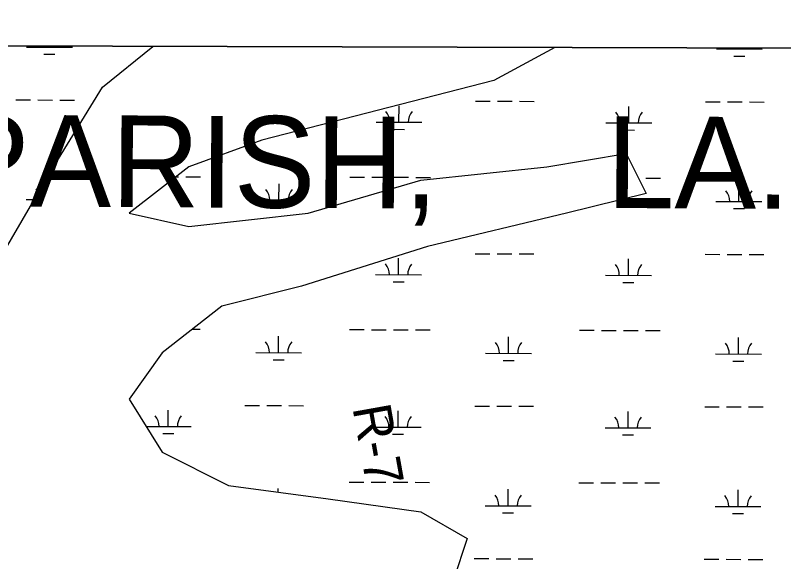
# Model space of a CAD drawing. Extents: x 3161514 to 3199414, y 831166 to 856601.
# Drawn here: x 3189956 to 3191633, y 853628 to 854820 of the extents above; entities that cross this region are included whole.
import ezdxf

# ---------------------------------------------------------------- set-up
doc = ezdxf.new("R2010")
doc.units = 0
for name, color, linetype in [('V-GRID-FRAM', 7, 'Continuous'), ('V-RIVR-RANG-IDEN', 7, 'Continuous'), ('V-SITE-VEGE', 7, 'Continuous'), ('V-TOPO-GNAM-IDEN', 7, 'Continuous'), ('V-WETL-SWMP', 7, 'Continuous')]:
    doc.layers.add(name, color=color, linetype=linetype)

msp = doc.modelspace()

# ---------------------------------------------------------------- linework, layer by layer
at = {"layer": 'V-GRID-FRAM'}
msp.add_lwpolyline([(3165761, 854820), (3197144.3, 854733.3), (3197102, 836546.1), (3165702.9, 836632.9), (3165761, 854820)], dxfattribs=at)
at = {"layer": 'V-SITE-VEGE'}
msp.add_line((3193473.2, 854743.5), (3185243.7, 854766.2), dxfattribs=at)
at = {"layer": 'V-WETL-SWMP'}
for p, q in [((3190256.3, 854752.3), (3189511.7, 854754.4)), ((3189980.9, 854750.9), (3190080.9, 854750.6)), ((3190030.9, 854750.8), (3190030.9, 854753)), ((3190146.9, 854663.4), (3190256.3, 854752.3)), ((3191134.3, 854749.9), (3191000.6, 854677.9)), ((3192664.7, 854745.7), (3191134.3, 854749.9)), ((3191486.6, 854746.7), (3191586.6, 854746.5)), ((3191536.6, 854746.6), (3191536.6, 854748.8)), ((3190018.9, 854735.4), (3190042.9, 854735.3)), ((3191524.6, 854731.2), (3191548.6, 854731.1)), ((3191000.6, 854677.9), (3190494.2, 854547.5)), ((3190031.1, 854475.1), (3190146.9, 854663.4)), ((3189957.2, 854635.5), (3189989.2, 854635.4)), ((3190005.2, 854635.4), (3190037.2, 854635.3)), ((3190053.2, 854635.3), (3190085.2, 854635.2)), ((3190793.8, 854586.8), (3190793.9, 854622.8)), ((3190961, 854632.8), (3190993, 854632.7)), ((3191009, 854632.6), (3191041, 854632.5)), ((3191057, 854632.5), (3191089, 854632.4)), ((3191295.7, 854585.4), (3191295.8, 854621.4)), ((3191462.9, 854631.4), (3191494.9, 854631.3)), ((3191510.9, 854631.2), (3191542.9, 854631.2)), ((3191558.9, 854631.1), (3191590.9, 854631)), ((3190743.8, 854586.9), (3190843.8, 854586.7)), ((3190781.8, 854571.4), (3190805.8, 854571.3)), ((3191245.7, 854585.5), (3191345.7, 854585.3)), ((3191283.7, 854570), (3191307.7, 854569.9)), ((3190494.2, 854547.5), (3190335, 854489.6)), ((3191116.4, 854489.6), (3191290, 854518.6)), ((3191290, 854518.6), (3191333.5, 854431.7)), ((3190335, 854489.6), (3190204.7, 854388.2)), ((3190841.5, 854460.6), (3191116.4, 854489.6)), ((3189929.8, 854301.3), (3190031.1, 854475.1)), ((3190307.3, 854468.1), (3190312.7, 854468.1)), ((3190328.7, 854468), (3190360.7, 854467.9)), ((3190531.9, 854416.7), (3190532, 854452.7)), ((3190595.5, 854388.2), (3190841.5, 854460.6)), ((3190686.6, 854467), (3190718.6, 854466.9)), ((3190734.6, 854466.9), (3190766.6, 854466.8)), ((3190782.6, 854466.8), (3190814.6, 854466.7)), ((3190830.6, 854466.6), (3190862.6, 854466.5)), ((3191332.5, 854465.2), (3191364.5, 854465.1)), ((3191535.7, 854413.9), (3191535.8, 854449.9)), ((3191333.5, 854431.7), (3191159.8, 854388.2)), ((3189980, 854418.2), (3189997.9, 854418.2)), ((3190481.9, 854416.8), (3190581.9, 854416.6)), ((3191485.7, 854414.1), (3191585.7, 854413.8)), ((3190204.7, 854388.2), (3190335, 854359.3)), ((3190335, 854359.3), (3190595.5, 854388.2)), ((3190519.9, 854401.3), (3190543.9, 854401.2)), ((3191159.8, 854388.2), (3190855.9, 854315.8)), ((3191523.7, 854398.5), (3191547.7, 854398.5)), ((3190855.9, 854315.8), (3190581, 854228.9)), ((3190792.9, 854254.1), (3190793, 854290.1)), ((3190960.1, 854300.1), (3190992.1, 854300)), ((3191008.1, 854300), (3191040.1, 854299.9)), ((3191056.1, 854299.8), (3191088.1, 854299.7)), ((3191294.8, 854252.7), (3191294.9, 854288.7)), ((3191462, 854298.7), (3191494, 854298.6)), ((3191510, 854298.6), (3191542, 854298.5)), ((3191558, 854298.4), (3191590, 854298.3)), ((3190742.9, 854254.3), (3190842.9, 854254)), ((3191244.8, 854252.9), (3191344.8, 854252.6)), ((3190780.9, 854238.7), (3190804.9, 854238.7)), ((3191282.8, 854237.3), (3191306.8, 854237.3)), ((3190581, 854228.9), (3190407.3, 854185.5)), ((3190407.3, 854185.5), (3190277.1, 854084.1)), ((3190342.9, 854135.3), (3190359.8, 854135.2)), ((3190685.7, 854134.3), (3190717.7, 854134.3)), ((3190733.7, 854134.2), (3190765.7, 854134.1)), ((3190781.7, 854134.1), (3190813.7, 854134)), ((3190531, 854084), (3190531.1, 854120)), ((3190829.7, 854133.9), (3190861.7, 854133.9)), ((3191032.9, 854082.6), (3191033, 854118.6)), ((3191187.6, 854133), (3191219.6, 854132.9)), ((3191235.6, 854132.8), (3191267.6, 854132.7)), ((3191283.6, 854132.7), (3191315.6, 854132.6)), ((3191331.6, 854132.6), (3191363.6, 854132.5)), ((3191534.8, 854081.3), (3191534.9, 854117.3)), ((3190277.1, 854084.1), (3190204.7, 853982.7)), ((3190481, 854084.2), (3190581, 854083.9)), ((3190518.9, 854068.6), (3190542.9, 854068.6)), ((3190982.9, 854082.8), (3191082.9, 854082.5)), ((3191020.9, 854067.2), (3191044.9, 854067.2)), ((3191484.8, 854081.4), (3191584.8, 854081.1)), ((3191522.8, 854065.9), (3191546.8, 854065.8)), ((3190204.7, 853982.7), (3190277.1, 853866.9)), ((3190457.3, 853968.8), (3190489.3, 853968.7)), ((3190505.3, 853968.7), (3190537.3, 853968.6)), ((3190553.3, 853968.5), (3190585.3, 853968.4)), ((3190959.2, 853967.4), (3190991.2, 853967.3)), ((3191007.2, 853967.3), (3191039.2, 853967.2)), ((3191055.2, 853967.2), (3191087.2, 853967.1)), ((3190290.1, 853922.8), (3190290.2, 853958.8)), ((3190792, 853921.4), (3190792.1, 853957.4)), ((3191293.9, 853920.1), (3191294, 853956.1)), ((3191461.1, 853966), (3191493.1, 853965.9)), ((3191509.1, 853965.9), (3191541.1, 853965.8)), ((3191557.1, 853965.8), (3191589.1, 853965.7)), ((3190242.1, 853923), (3190340.1, 853922.7)), ((3190742, 853921.6), (3190842, 853921.3)), ((3191243.9, 853920.2), (3191343.9, 853919.9)), ((3190278, 853907.4), (3190302, 853907.4)), ((3190779.9, 853906), (3190803.9, 853906)), ((3191281.8, 853904.7), (3191305.8, 853904.6)), ((3190277.1, 853866.9), (3190421.8, 853794.5)), ((3190684.8, 853801.7), (3190716.8, 853801.6)), ((3190732.8, 853801.5), (3190764.8, 853801.5)), ((3190780.8, 853801.4), (3190812.8, 853801.3)), ((3190828.8, 853801.3), (3190860.8, 853801.2)), ((3191186.7, 853800.3), (3191218.7, 853800.2)), ((3191234.7, 853800.2), (3191266.7, 853800.1)), ((3191282.7, 853800), (3191314.7, 853799.9)), ((3191330.7, 853799.9), (3191362.7, 853799.8)), ((3190421.8, 853794.5), (3190638.9, 853765.5)), ((3190530.2, 853780), (3190530.2, 853787.4)), ((3191032, 853750), (3191032.1, 853786)), ((3191533.9, 853748.6), (3191534, 853784.6)), ((3190638.9, 853765.5), (3190841.5, 853736.5)), ((3190982, 853750.1), (3191082, 853749.8)), ((3191483.9, 853748.7), (3191583.9, 853748.4)), ((3190841.5, 853736.5), (3190942.7, 853678.6)), ((3191019.9, 853734.6), (3191043.9, 853734.5)), ((3191521.8, 853733.2), (3191545.8, 853733.1)), ((3190942.7, 853678.6), (3190899.3, 853548.3)), ((3190958.3, 853634.7), (3190990.3, 853634.7)), ((3191006.3, 853634.6), (3191038.3, 853634.5)), ((3191054.3, 853634.5), (3191086.3, 853634.4)), ((3191460.2, 853633.4), (3191492.2, 853633.3)), ((3191508.2, 853633.2), (3191540.2, 853633.1)), ((3191556.2, 853633.1), (3191588.2, 853633))]:
    msp.add_line(p, q, dxfattribs=at)
for centre, start, end in [((3189975.7, 854751.4), 359.0699, 2.6461), ((3190086.2, 854751.1), 177.0374, 180.6135), ((3191481.4, 854747.2), 359.0699, 2.6442), ((3191591.9, 854746.9), 177.0392, 180.6135), ((3190738.6, 854587.4), 359.0699, 40.6135), ((3190849.1, 854587.1), 139.0699, 180.6135), ((3191240.5, 854586), 359.0699, 40.6135), ((3191351, 854585.7), 139.0699, 180.6135), ((3189974.8, 854418.7), 24.6527, 40.6135), ((3190476.7, 854417.3), 359.0699, 40.6135), ((3190587.2, 854417), 139.0699, 180.6135), ((3191480.5, 854414.6), 359.0699, 40.6135), ((3191591, 854414.3), 139.0699, 180.6135), ((3190737.7, 854254.7), 359.0699, 40.6135), ((3190848.1, 854254.4), 139.0699, 180.6135), ((3191239.6, 854253.4), 359.0699, 40.6135), ((3191350, 854253.1), 139.0699, 180.6135), ((3190475.8, 854084.7), 359.0699, 40.6135), ((3190586.2, 854084.4), 139.0699, 180.6135), ((3190977.7, 854083.3), 359.0699, 40.6135), ((3191088.1, 854083), 139.0699, 180.6135), ((3191479.6, 854081.9), 359.0699, 40.6135), ((3191590, 854081.6), 139.0699, 180.6135), ((3190234.8, 853923.5), 359.0699, 40.6135), ((3190345.3, 853923.2), 139.0699, 180.6135), ((3190736.7, 853922.1), 359.0699, 40.6135), ((3190847.2, 853921.8), 139.0699, 180.6135), ((3191238.6, 853920.7), 359.0699, 40.6135), ((3191349.1, 853920.4), 139.0699, 180.6135), ((3190976.7, 853750.6), 359.0699, 40.6135), ((3191087.2, 853750.3), 139.0699, 180.6135), ((3191478.6, 853749.2), 359.0699, 40.6135), ((3191589.1, 853748.9), 139.0699, 180.6135)]:
    msp.add_arc(centre, 35.2, start, end, dxfattribs=at)

# ---------------------------------------------------------------- texts
at = {"layer": 'V-RIVR-RANG-IDEN'}
msp.add_text('R-7', height=83, rotation=280.1623, dxfattribs=at).set_placement((3190692.1, 853964.2))
at = {"layer": 'V-TOPO-GNAM-IDEN'}
for s, p in [('PARISH,', (3189808.6, 854403.5)), ('LA.', (3191246.3, 854399.8))]:
    msp.add_text(s, height=200, rotation=359.7335, dxfattribs=at).set_placement(p)

doc.saveas('drawing.dxf')
